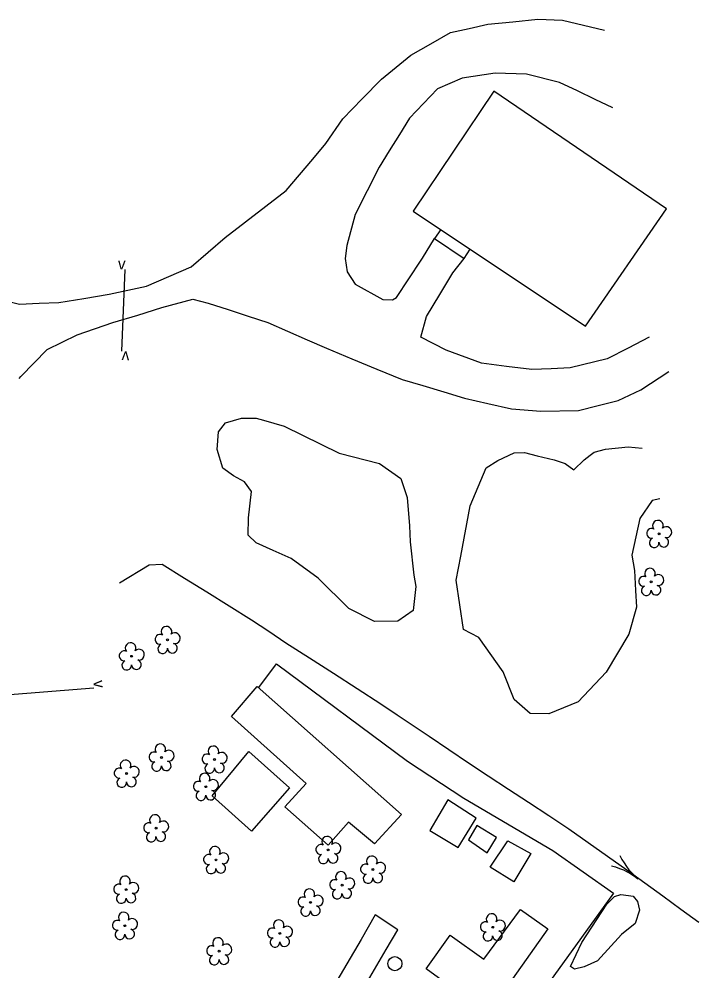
# Model space of a CAD drawing. Extents: x 2262665 to 2270527, y 505476 to 514960.
# Drawn here: x 2266408.7 to 2266646.6, y 512017.6 to 512350.6 of the extents above; entities that cross this region are included whole.
import ezdxf

# ---------------------------------------------------------------- set-up
doc = ezdxf.new("R2010")
doc.units = 0
for name, color, linetype in [('Exist Building', 7, 'Continuous'), ('Exist Building Metal Canopy', 7, 'Continuous'), ('Exist Hydro Stream Flow Arrow CELL', 7, 'Continuous'), ('Exist Hydro Stream or Body of Water', 7, 'Continuous'), ('Exist Other Culture Area Outline', 7, 'Continuous'), ('Exist Other Culture Fence Line', 7, 'Continuous'), ('Exist Roads Soil', 7, 'Continuous'), ('Exist Structure Minor Culvert Topo', 7, 'Continuous'), ('Exist Structure Minor Culvert Topo Terminator', 7, 'Continuous'), ('Exist Utilities Other Pole CELL', 7, 'Continuous'), ('Exist Vegetation Hedge Row', 7, 'Continuous'), ('Exist Vegetation Tree CELL', 7, 'Continuous')]:
    doc.layers.add(name, color=color, linetype=linetype)

msp = doc.modelspace()

# ---------------------------------------------------------------- linework, layer by layer
at = {"layer": 'Exist Building'}
for points in [[(2266635.24, 512284.26), (2266574.86, 512325.34), (2266546.65, 512283.41), (2266606.89, 512243.14)], [(2266492.09, 512117.07), (2266542.51, 512072.29), (2266533.09, 512062.11), (2266523.99, 512069.72), (2266516.9, 512061.64), (2266501.74, 512075.01), (2266509.14, 512083.17), (2266483.02, 512106.64)], [(2266568.68, 512071.12), (2266558.77, 512077.44), (2266552.46, 512066.8), (2266562.39, 512060.78)], [(2266572.46, 512058.94), (2266575.81, 512064.36), (2266568.92, 512068.45), (2266565.98, 512063.43)], [(2266587.8, 512058.73), (2266581.83, 512048.8), (2266573.55, 512053.93), (2266579.74, 512063.12)], [(2266593.74, 512032.32), (2266568.98, 511997.33), (2266574.82, 511993.01), (2266567.41, 511982.63), (2266561.77, 511987.11), (2266556.97, 511980.98), (2266547.82, 511987.55), (2266562.84, 512009.88), (2266551.21, 512018.39), (2266559.51, 512030.11), (2266571.34, 512021.77), (2266584.12, 512039.16)]]:
    msp.add_lwpolyline(points, close=True, dxfattribs=at)
at = {"layer": 'Exist Building Metal Canopy'}
msp.add_lwpolyline([(2266503.31, 512081.68), (2266490.11, 512066.47), (2266476.27, 512078.89), (2266489.12, 512094.4)], close=True, dxfattribs=at)
at = {"layer": 'Exist Hydro Stream Flow Arrow CELL'}
msp.add_line((2266621.35, 512053.03), (2266621.35, 512053.03), dxfattribs=at)
for points in [[(2266618.93, 512057.96), (2266619.58, 512056.65), (2266620.39, 512055.39), (2266621.21, 512054.16), (2266622.11, 512053.03), (2266623.09, 512051.92), (2266624.14, 512050.85), (2266625.23, 512049.87)], [(2266616.03, 512054.42), (2266617.45, 512054.04), (2266618.85, 512053.5), (2266620.22, 512052.94), (2266621.51, 512052.29), (2266622.79, 512051.55), (2266624.05, 512050.74), (2266625.23, 512049.87)]]:
    msp.add_lwpolyline(points, dxfattribs=at)
at = {"layer": 'Exist Hydro Stream or Body of Water'}
msp.add_lwpolyline([(2266443.88, 512153.4), (2266454.29, 512159.72), (2266458.82, 512159.9), (2266466.65, 512155.04), (2266474.47, 512150.18), (2266482.29, 512145.32), (2266490.11, 512140.47), (2266496.1, 512136.46), (2266502.08, 512132.45), (2266510.4, 512127.09), (2266518.72, 512121.74), (2266527.04, 512116.38), (2266535.36, 512111.03), (2266540.97, 512107.25), (2266546.57, 512103.48), (2266552.18, 512099.7), (2266559.08, 512095.08), (2266565.98, 512090.46), (2266572.88, 512085.84), (2266579.93, 512081.22), (2266586.98, 512076.61), (2266594.03, 512071.99), (2266601.08, 512067.38), (2266607.84, 512062.6), (2266614.6, 512057.81), (2266621.35, 512053.03), (2266627.66, 512048.44), (2266633.98, 512043.86), (2266640.29, 512039.27), (2266646.6, 512034.68)], dxfattribs=at)
at = {"layer": 'Exist Other Culture Area Outline'}
msp.add_lwpolyline([(2266556.26, 512276.99), (2266554.1, 512273.84), (2266564.49, 512266.85), (2266566.61, 512270.06)], dxfattribs=at)
at = {"layer": 'Exist Other Culture Fence Line'}
msp.add_lwpolyline([(2266492.68, 512116.8), (2266498.78, 512125.06), (2266544.69, 512090.99), (2266564.37, 512078.08), (2266595.47, 512059.8), (2266616.67, 512044.79), (2266563.8, 511971.52)], dxfattribs=at)
at = {"layer": 'Exist Roads Soil'}
for points in [[(2266399.14, 512253.3), (2266408.96, 512250.91), (2266415.8, 512251.15), (2266422.64, 512251.39), (2266431.47, 512252.85), (2266440.3, 512254.3), (2266446.82, 512255.71), (2266453.33, 512257.12), (2266461.15, 512260.49), (2266468.98, 512263.86), (2266474.89, 512269.02), (2266480.8, 512274.18), (2266487.95, 512279.67), (2266495.1, 512285.15), (2266502.25, 512290.64), (2266506.87, 512296.12), (2266511.49, 512301.61), (2266516.11, 512307.1), (2266522.06, 512315.73), (2266528.81, 512322.67), (2266535.56, 512329.6), (2266545.81, 512337.99), (2266552.75, 512341.91), (2266559.69, 512345.83), (2266566.21, 512347.29), (2266572.73, 512348.76), (2266581.49, 512349.67), (2266590.24, 512350.59), (2266598.86, 512350.24), (2266606.21, 512348.47), (2266613.56, 512346.71)], [(2266616.51, 512319.51), (2266610.29, 512322.47), (2266604.07, 512325.43), (2266597.84, 512328.38), (2266586.24, 512331.28), (2266575.29, 512331.69), (2266563.74, 512329.96), (2266555.16, 512326.2), (2266550.27, 512321.05), (2266545.37, 512315.91), (2266541.82, 512310.2), (2266538.27, 512304.48), (2266534.72, 512298.76), (2266530.51, 512290.49), (2266526.31, 512282.23), (2266523.45, 512271.33), (2266522.84, 512266.81), (2266523.57, 512262.17), (2266526.37, 512257.8), (2266536.01, 512252.45), (2266539.35, 512252.38), (2266540.84, 512253.24), (2266545.15, 512259.72), (2266549.46, 512266.21), (2266549.9, 512266.9)], [(2266549.9, 512266.9), (2266554.1, 512273.84)], [(2266560.55, 512261.86), (2266564.49, 512266.85)], [(2266629.2, 512239.32), (2266621.83, 512235.5), (2266614.47, 512231.68), (2266601.59, 512228.55), (2266594.89, 512228.27), (2266588.18, 512228), (2266579.32, 512229.08), (2266570.47, 512230.17), (2266558.22, 512234.8), (2266549.28, 512239.36), (2266551.32, 512246.58), (2266555.93, 512254.22), (2266560.55, 512261.86)], [(2266408.75, 512224.83), (2266409.33, 512225.58), (2266418.57, 512234.95), (2266429.12, 512240.18), (2266441.52, 512244.46), (2266450.26, 512247), (2266458.72, 512249.64), (2266469.55, 512252.66), (2266474.96, 512251.2), (2266481.91, 512248.94), (2266488.86, 512246.68), (2266495.81, 512244.42), (2266502.65, 512241.43), (2266509.5, 512238.43), (2266516.34, 512235.43), (2266525.14, 512231.79), (2266533.95, 512228.14), (2266542.75, 512224.5), (2266550.03, 512222.35), (2266557.31, 512220.19), (2266564.58, 512218.03), (2266572.78, 512216.13), (2266580.98, 512214.23), (2266591.28, 512213.48), (2266604.44, 512213.68), (2266611.36, 512215.42), (2266618.29, 512217.16), (2266626.31, 512220.94), (2266636, 512227.32)], [(2266529.02, 512011.16), (2266533.08, 512018.12), (2266537.14, 512025.07), (2266541.2, 512032.02), (2266533.38, 512037.22), (2266528.39, 512028.68), (2266523.4, 512020.15), (2266518.41, 512011.61)]]:
    msp.add_lwpolyline(points, dxfattribs=at)
at = {"layer": 'Exist Structure Minor Culvert Topo'}
for p, q in [((2266444.74, 512234.36), (2266445.89, 512262.95)), ((2266434.95, 512116.54), (2266360.72, 512110.74))]:
    msp.add_line(p, q, dxfattribs=at)
at = {"layer": 'Exist Utilities Other Pole CELL'}
msp.add_circle((2266540.24, 512020.18), 2.46, dxfattribs=at)
at = {"layer": 'Exist Vegetation Hedge Row'}
msp.add_line((2266622, 512044.03), (2266623.55, 512043.73), dxfattribs=at)
for points in [[(2266501.46, 512208.23), (2266520.73, 512198.78), (2266534.9, 512195.08), (2266542.31, 512189.87), (2266544.53, 512183.19), (2266545.31, 512173.35), (2266545.53, 512167.77), (2266546.86, 512156.09), (2266547.61, 512152.08), (2266546.65, 512143.75), (2266541.3, 512139.95), (2266533.09, 512139.9), (2266524.08, 512144.37), (2266513.43, 512154.99), (2266503.92, 512161.85), (2266497.68, 512164.67), (2266491.67, 512167.32), (2266488.9, 512170.02), (2266488.97, 512176.13), (2266490.05, 512185.34), (2266487.64, 512188.7), (2266483.77, 512190.76), (2266480.07, 512193.44), (2266478.03, 512200.06), (2266478.47, 512206.25), (2266480.98, 512209.34), (2266486.56, 512211), (2266491.68, 512211), (2266494.25, 512210.33), (2266501.46, 512208.23)], [(2266602.81, 512192.94), (2266606.39, 512196.44), (2266608.53, 512198.08), (2266609.96, 512199.05), (2266613.93, 512200.09), (2266621.84, 512200.92), (2266626.75, 512200.52)], [(2266632.95, 512182.81), (2266630.22, 512182.22), (2266625.91, 512175.94), (2266623.16, 512163.01), (2266624.03, 512157.73), (2266624.35, 512150.65), (2266624.73, 512144.89), (2266622.06, 512135.37), (2266614.11, 512122.11), (2266604.3, 512111.75), (2266594.12, 512107.55), (2266587.52, 512107.62), (2266581.98, 512112.6), (2266578.13, 512122.23), (2266569.63, 512134.26), (2266564.27, 512137.11), (2266561.64, 512154.29), (2266563.34, 512162.66), (2266566.58, 512180.33), (2266572.15, 512193.57), (2266576.27, 512196.19), (2266581.97, 512198.88), (2266585.57, 512198.92), (2266590.02, 512197.8), (2266595.89, 512196.43), (2266599.84, 512195.14), (2266602.81, 512192.94)], [(2266623.55, 512043.73), (2266625.14, 512041.91), (2266625.77, 512038.91), (2266624.25, 512034.25), (2266619.49, 512030.41), (2266611.11, 512021.14), (2266606.49, 512019.05), (2266603.1, 512018.19), (2266601.7, 512019.23), (2266605.63, 512027.56), (2266614.4, 512041.04), (2266617.07, 512043.63), (2266619.32, 512044.31), (2266622, 512044.03)]]:
    msp.add_lwpolyline(points, dxfattribs=at)
at = {"layer": 'Exist Vegetation Tree CELL'}
for p, q in [((2266632.64, 512170.51), (2266632.64, 512170.51)), ((2266629.86, 512153.76), (2266629.86, 512153.76)), ((2266460.7, 512133.43), (2266460.7, 512133.43)), ((2266448.13, 512127.68), (2266448.13, 512127.68)), ((2266458.57, 512092.31), (2266458.57, 512092.31)), ((2266477.14, 512091.57), (2266477.14, 512091.57)), ((2266446.38, 512086.66), (2266446.38, 512086.66)), ((2266474.07, 512082.06), (2266474.07, 512082.06)), ((2266456.68, 512067.55), (2266456.68, 512067.55)), ((2266516.92, 512059.94), (2266516.92, 512059.94)), ((2266477.65, 512056.44), (2266477.65, 512056.44)), ((2266532.55, 512053.09), (2266532.55, 512053.09)), ((2266521.75, 512047.65), (2266521.75, 512047.65)), ((2266446.21, 512046.07), (2266446.21, 512046.07)), ((2266510.7, 512041.61), (2266510.7, 512041.61)), ((2266445.75, 512033.45), (2266445.75, 512033.45)), ((2266499.98, 512030.77), (2266499.98, 512030.77)), ((2266574.45, 512032.89), (2266574.45, 512032.89)), ((2266478.74, 512024.53), (2266478.74, 512024.53))]:
    msp.add_line(p, q, dxfattribs=at)
for centre in [(2266632.64, 512170.51), (2266629.86, 512153.76), (2266460.7, 512133.43), (2266448.13, 512127.68), (2266458.57, 512092.31), (2266477.14, 512091.57), (2266446.38, 512086.66), (2266474.07, 512082.06), (2266456.68, 512067.55), (2266516.92, 512059.94), (2266477.65, 512056.44), (2266532.55, 512053.09), (2266521.75, 512047.65), (2266446.21, 512046.07), (2266510.7, 512041.61), (2266445.75, 512033.45), (2266499.98, 512030.77), (2266574.45, 512032.89), (2266478.74, 512024.53)]:
    msp.add_circle(centre, 0.326, dxfattribs=at)
for centre, radius, start, end in [((2266632.25, 512173.39), 1.86, 330.1651, 219.7134), ((2266630.03, 512170.67), 1.73, 62.6636, 279.3457), ((2266635.19, 512171.1), 1.9, 257.1011, 134.1999), ((2266630.93, 512167.39), 1.69, 111.5671, 6.231), ((2266634.31, 512167.61), 1.7, 181.2822, 74.56), ((2266629.48, 512156.64), 1.86, 330.1651, 219.7134), ((2266627.26, 512153.92), 1.73, 62.6636, 279.3457), ((2266632.41, 512154.35), 1.9, 257.1011, 134.1999), ((2266628.16, 512150.64), 1.69, 111.5671, 6.231), ((2266631.54, 512150.86), 1.7, 181.2822, 74.56), ((2266460.32, 512136.3), 1.86, 330.1651, 219.7134), ((2266458.1, 512133.59), 1.73, 62.6636, 279.3457), ((2266463.25, 512134.02), 1.9, 257.1011, 134.1999), ((2266447.75, 512130.55), 1.86, 330.1651, 219.7134), ((2266450.68, 512128.26), 1.9, 257.1011, 134.1999), ((2266459, 512130.31), 1.69, 111.5671, 6.231), ((2266462.38, 512130.53), 1.7, 181.2822, 74.56), ((2266445.53, 512127.83), 1.73, 62.6636, 279.3457), ((2266446.43, 512124.56), 1.69, 111.5671, 6.231), ((2266449.81, 512124.78), 1.7, 181.2822, 74.56), ((2266458.18, 512095.19), 1.86, 330.1651, 219.7134), ((2266455.96, 512092.47), 1.73, 62.6636, 279.3457), ((2266461.12, 512092.9), 1.9, 257.1011, 134.1999), ((2266474.54, 512091.73), 1.73, 62.6636, 279.3457), ((2266476.76, 512094.45), 1.86, 330.1651, 219.7134), ((2266479.69, 512092.16), 1.9, 257.1011, 134.1999), ((2266446, 512089.54), 1.86, 330.1651, 219.7134), ((2266456.86, 512089.19), 1.69, 111.5671, 6.231), ((2266460.24, 512089.41), 1.7, 181.2822, 74.56), ((2266478.82, 512088.67), 1.7, 181.2822, 74.56), ((2266443.78, 512086.82), 1.73, 62.6636, 279.3457), ((2266448.93, 512087.25), 1.9, 257.1011, 134.1999), ((2266473.69, 512084.93), 1.86, 330.1651, 219.7134), ((2266475.44, 512088.45), 1.69, 111.5671, 6.231), ((2266444.68, 512083.54), 1.69, 111.5671, 6.231), ((2266448.06, 512083.76), 1.7, 181.2822, 74.56), ((2266471.47, 512082.21), 1.73, 62.6636, 279.3457), ((2266476.62, 512082.64), 1.9, 257.1011, 134.1999), ((2266472.37, 512078.93), 1.69, 111.5671, 6.231), ((2266475.75, 512079.16), 1.7, 181.2822, 74.56), ((2266456.29, 512070.42), 1.86, 330.1651, 219.7134), ((2266454.07, 512067.7), 1.73, 62.6636, 279.3457), ((2266459.23, 512068.14), 1.9, 257.1011, 134.1999), ((2266454.97, 512064.43), 1.69, 111.5671, 6.231), ((2266458.35, 512064.65), 1.7, 181.2822, 74.56), ((2266516.54, 512062.81), 1.86, 330.1651, 219.7134), ((2266477.26, 512059.31), 1.86, 330.1651, 219.7134), ((2266514.32, 512060.09), 1.73, 62.6636, 279.3457), ((2266519.47, 512060.52), 1.9, 257.1011, 134.1999), ((2266475.04, 512056.59), 1.73, 62.6636, 279.3457), ((2266480.2, 512057.03), 1.9, 257.1011, 134.1999), ((2266515.22, 512056.82), 1.69, 111.5671, 6.231), ((2266518.6, 512057.04), 1.7, 181.2822, 74.56), ((2266532.17, 512055.96), 1.86, 330.1651, 219.7134), ((2266475.94, 512053.32), 1.69, 111.5671, 6.231), ((2266479.32, 512053.54), 1.7, 181.2822, 74.56), ((2266529.95, 512053.24), 1.73, 62.6636, 279.3457), ((2266535.1, 512053.67), 1.9, 257.1011, 134.1999), ((2266445.82, 512048.94), 1.86, 330.1651, 219.7134), ((2266521.36, 512050.52), 1.86, 330.1651, 219.7134), ((2266524.29, 512048.24), 1.9, 257.1011, 134.1999), ((2266530.85, 512049.96), 1.69, 111.5671, 6.231), ((2266534.23, 512050.19), 1.7, 181.2822, 74.56), ((2266443.6, 512046.22), 1.73, 62.6636, 279.3457), ((2266448.76, 512046.66), 1.9, 257.1011, 134.1999), ((2266519.14, 512047.8), 1.73, 62.6636, 279.3457), ((2266444.5, 512042.95), 1.69, 111.5671, 6.231), ((2266447.88, 512043.17), 1.7, 181.2822, 74.56), ((2266508.1, 512041.76), 1.73, 62.6636, 279.3457), ((2266510.32, 512044.48), 1.86, 330.1651, 219.7134), ((2266513.25, 512042.2), 1.9, 257.1011, 134.1999), ((2266520.04, 512044.53), 1.69, 111.5671, 6.231), ((2266523.42, 512044.75), 1.7, 181.2822, 74.56), ((2266512.37, 512038.71), 1.7, 181.2822, 74.56), ((2266445.37, 512036.33), 1.86, 330.1651, 219.7134), ((2266509, 512038.49), 1.69, 111.5671, 6.231), ((2266574.06, 512035.76), 1.86, 330.1651, 219.7134), ((2266443.15, 512033.61), 1.73, 62.6636, 279.3457), ((2266448.3, 512034.04), 1.9, 257.1011, 134.1999), ((2266499.59, 512033.64), 1.86, 330.1651, 219.7134), ((2266571.84, 512033.04), 1.73, 62.6636, 279.3457), ((2266577, 512033.48), 1.9, 257.1011, 134.1999), ((2266444.05, 512030.33), 1.69, 111.5671, 6.231), ((2266447.42, 512030.55), 1.7, 181.2822, 74.56), ((2266497.37, 512030.92), 1.73, 62.6636, 279.3457), ((2266502.53, 512031.36), 1.9, 257.1011, 134.1999), ((2266572.74, 512029.77), 1.69, 111.5671, 6.231), ((2266576.12, 512029.99), 1.7, 181.2822, 74.56), ((2266478.35, 512027.41), 1.86, 330.1651, 219.7134), ((2266481.28, 512025.12), 1.9, 257.1011, 134.1999), ((2266498.27, 512027.65), 1.69, 111.5671, 6.231), ((2266501.65, 512027.87), 1.7, 181.2822, 74.56), ((2266476.13, 512024.69), 1.73, 62.6636, 279.3457), ((2266477.03, 512021.41), 1.69, 111.5671, 6.231), ((2266480.41, 512021.63), 1.7, 181.2822, 74.56)]:
    msp.add_arc(centre, radius, start, end, dxfattribs=at)

# ---------------------------------------------------------------- texts
at = {"layer": 'Exist Structure Minor Culvert Topo Terminator'}
for rotation, p in [(357.6924, (2266443.25, 512263.06)), (177.6924, (2266447.39, 512234.26)), (274.4671, (2266434.74, 512119.18))]:
    msp.add_text('v', height=4, rotation=rotation, dxfattribs=at).set_placement(p)

doc.saveas('drawing.dxf')
